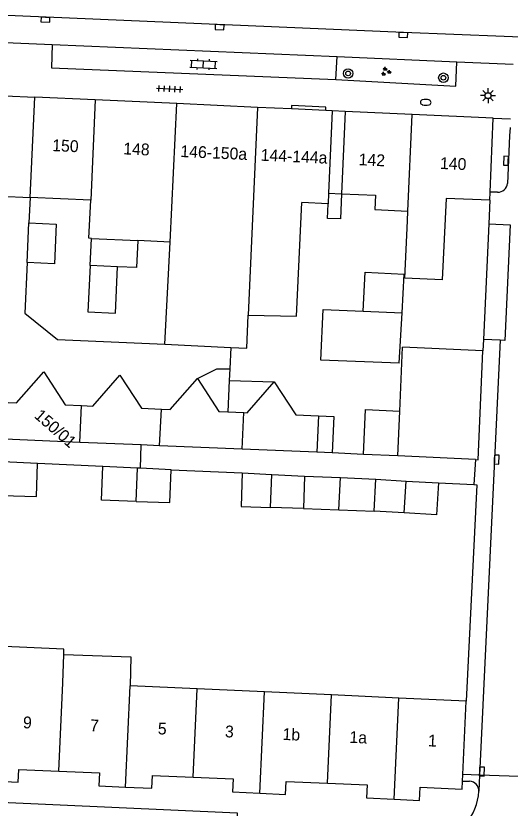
# Model space of a CAD drawing. Extents: x 132994 to 136000, y 393499 to 395512.
# Drawn here: x 133430.1 to 133472, y 395334.7 to 395401.8 of the extents above; entities that cross this region are included whole.
import ezdxf

# ---------------------------------------------------------------- set-up
doc = ezdxf.new("R2010")
doc.units = 0
for name, color, linetype in [('gg-afsc-erfafscheiding', 7, 'Continuous'), ('gg-afsc-hekwerk', 7, 'Continuous'), ('gg-afsc-muur', 7, 'Continuous'), ('gg-anno-huisnummerreeks BGT', 7, 'Continuous'), ('gg-bbg-bijgebouw', 7, 'Continuous'), ('gg-bbg-gedigitaliseerde bebouwing', 7, 'Continuous'), ('gg-bbg-gedigitaliseerde bebouwing onder overbouw', 7, 'Continuous'), ('gg-bbg-gedigitaliseerde bijgebouw', 7, 'Continuous'), ('gg-bbg-gedigitaliseerde overbouw', 7, 'Continuous'), ('gg-bbg-hoofdgebouw', 7, 'Continuous'), ('gg-bbg-luifel en loopbrug', 7, 'Continuous'), ('gg-bbg-pand overbouw', 7, 'Continuous'), ('gg-bbg-tussenscheiding', 7, 'Continuous'), ('gg-knt-verharding', 7, 'Continuous'), ('gg-knt-verharding nz', 7, 'Continuous'), ('gt-grn-weggrens', 7, 'Continuous'), ('gt-symb-boom', 7, 'Continuous'), ('gt-symb-brandkraan', 7, 'Continuous'), ('gt-symb-groenvak', 7, 'Continuous'), ('gt-symb-klinker verharding', 7, 'Continuous'), ('gt-symb-kolk', 7, 'Continuous'), ('gt-symb-lichtmast', 7, 'Continuous'), ('gt-symb-tegel verharding', 7, 'Continuous')]:
    doc.layers.add(name, color=color, linetype=linetype)

# ---------------------------------------------------------------- blocks, each defined once
blk = doc.blocks.new('gt0-BOOM')
at = {"layer": 'gt-symb-boom'}
for radius in [0.4, 0.2]:
    blk.add_circle((0, 0), radius, dxfattribs=at)
blk = doc.blocks.new('gt0-KOLK')
at = {"layer": 'gt-symb-kolk'}
blk.add_lwpolyline([(0, 0), (0.375, 0), (0.375, 0.4), (-0.375, 0.4), (-0.375, 0), (0, 0)], dxfattribs=at)
blk = doc.blocks.new('gt0-KL1')
at = {"layer": 'gt-symb-klinker verharding'}
for p, q in [((-1.15, 0.3), (1.15, 0.3)), ((-1, -0.3), (-1, 0.3)), ((-0.5, 0.3), (-0.5, 0.45)), ((0, -0.3), (0, 0.3)), ((0.5, 0.3), (0.5, 0.45)), ((1, -0.3), (1, 0.3)), ((-1.15, -0.3), (1.15, -0.3)), ((-0.5, -0.45), (-0.5, -0.3)), ((0.5, -0.45), (0.5, -0.3))]:
    blk.add_line(p, q, dxfattribs=at)
blk = doc.blocks.new('gt0-GRVAK')
at = {"layer": 'gt-symb-groenvak'}
for p, q in [((-0.11, 0.189), (-0.228, 0.24)), ((-0.182, 0.153), (0.088, 0.153)), ((-0.091, 0.211), (-0.156, 0.322)), ((-0.047, 0.214), (-0.047, 0.393)), ((-0.004, 0.211), (0.061, 0.322)), ((0.015, 0.189), (0.133, 0.24)), ((0.262, -0.052), (0.197, 0.059)), ((0.305, -0.049), (0.305, 0.13)), ((0.349, -0.052), (0.414, 0.059)), ((-0.245, -0.228), (-0.363, -0.177)), ((-0.318, -0.264), (-0.047, -0.264)), ((-0.226, -0.206), (-0.291, -0.095)), ((-0.183, -0.203), (-0.183, -0.024)), ((-0.139, -0.206), (-0.074, -0.095)), ((-0.12, -0.228), (-0.002, -0.177)), ((0.243, -0.074), (0.125, -0.023)), ((0.17, -0.11), (0.441, -0.11)), ((0.368, -0.074), (0.486, -0.023))]:
    blk.add_line(p, q, dxfattribs=at)
blk = doc.blocks.new('gt0-BR')
at = {"layer": 'gt-symb-brandkraan'}
for centre, radius, start, end in [((-0.244, 0), 0.206, 107.56694, 252.43307), ((0.599, -2.664), 3, 106.89205, 107.56694), ((0, -0.691), 0.938, 73.10799, 106.89205), ((-0.599, -2.664), 3, 72.43309, 73.10799), ((0.244, 0), 0.206, 287.56695, 72.43309), ((0.599, 2.664), 3, 252.43307, 253.10797), ((0, 0.691), 0.938, 253.10797, 286.89206), ((-0.599, 2.664), 3, 286.89206, 287.56695)]:
    blk.add_arc(centre, radius, start, end, dxfattribs=at)
blk = doc.blocks.new('gt0-LMAST')
at = {"layer": 'gt-symb-lichtmast'}
for p, q in [((-0.182, 0.173), (-0.447, 0.438)), ((-0.005, 0.246), (-0.005, 0.621)), ((0.172, 0.173), (0.437, 0.438)), ((-0.255, -0.004), (-0.63, -0.004)), ((-0.182, -0.181), (-0.447, -0.446)), ((-0.005, -0.254), (-0.005, -0.629)), ((0.437, -0.446), (0.172, -0.181)), ((0.245, -0.004), (0.62, -0.004))]:
    blk.add_line(p, q, dxfattribs=at)
blk.add_circle((-0.005, -0.004), 0.25, dxfattribs=at)
blk = doc.blocks.new('gt0-TEG1')
at = {"layer": 'gt-symb-tegel verharding'}
for p, q in [((-1.125, 0), (1.125, 0)), ((-0.9, -0.25), (-0.9, 0.25)), ((-0.45, -0.25), (-0.45, 0.25)), ((0, -0.25), (0, 0.25)), ((0.45, -0.25), (0.45, 0.25)), ((0.9, -0.25), (0.9, 0.25))]:
    blk.add_line(p, q, dxfattribs=at)

msp = doc.modelspace()

# ---------------------------------------------------------------- linework, layer by layer
at = {"layer": 'gg-afsc-erfafscheiding'}
for p, q in [((133431.298, 395386.453), (133431.199, 395384.294)), ((133448.308, 395373.748), (133448.225, 395371.922)), ((133440.658, 395363.503), (133440.711, 395365.48)), ((133437.452, 395363.659), (133431.941, 395363.907)), ((133443.244, 395363.381), (133449.267, 395363.108))]:
    msp.add_line(p, q, dxfattribs=at)
for points in [[(133457.69, 395386.769), (133457.593, 395384.635), (133456.486, 395384.685), (133456.542, 395385.928)], [(133431.044, 395380.941), (133430.846, 395376.637), (133433.619, 395374.425), (133442.721, 395374.006)]]:
    msp.add_lwpolyline(points, dxfattribs=at)
at = {"layer": 'gg-afsc-hekwerk'}
msp.add_line((133469.05, 395364.23), (133468.904, 395362.119), dxfattribs=at)
at = {"layer": 'gg-afsc-muur'}
for p, q in [((133470.25, 395386.22), (133470.157, 395384.212)), ((133470.157, 395384.212), (133469.705, 395374.427)), ((133469.705, 395374.427), (133469.66, 395373.46)), ((133459.554, 395364.68), (133456.904, 395364.803)), ((133465.898, 395362.252), (133468.904, 395362.119))]:
    msp.add_line(p, q, dxfattribs=at)
msp.add_lwpolyline([(133468.904, 395362.119), (133469.15, 395362.108), (133468.25, 395343.77)], dxfattribs=at)
at = {"layer": 'gg-bbg-bijgebouw'}
for p, q in [((133462.619, 395368.352), (133462.853, 395373.759)), ((133469.25, 395364.22), (133469.66, 395373.46)), ((133462.455, 395364.546), (133462.619, 395368.352)), ((133442.27, 395365.415), (133440.711, 395365.48)), ((133449.268, 395365.126), (133442.27, 395365.415)), ((133455.589, 395364.864), (133449.268, 395365.126)), ((133469.05, 395364.23), (133462.455, 395364.546)), ((133469.05, 395364.23), (133469.25, 395364.22)), ((133443.244, 395363.381), (133440.658, 395363.503)), ((133449.267, 395363.108), (133451.777, 395362.982)), ((133451.777, 395362.982), (133454.564, 395362.843)), ((133460.601, 395362.571), (133463.163, 395362.417)), ((133463.163, 395362.417), (133465.898, 395362.252)), ((133465.898, 395362.252), (133465.736, 395359.557))]:
    msp.add_line(p, q, dxfattribs=at)
at = {"layer": 'gg-bbg-gedigitaliseerde bebouwing'}
for p, q in [((133456.583, 395386.819), (133456.542, 395385.928)), ((133436.437, 395386.221), (133431.298, 395386.453)), ((133456.542, 395385.928), (133454.321, 395386.029)), ((133443.173, 395382.663), (133440.425, 395382.807)), ((133442.721, 395374.006), (133443.173, 395382.663)), ((133442.721, 395374.006), (133448.308, 395373.748)), ((133445.46, 395344.795), (133439.766, 395345.051)), ((133451.154, 395344.539), (133445.46, 395344.795)), ((133456.848, 395344.283), (133451.154, 395344.539)), ((133462.542, 395344.027), (133456.848, 395344.283)), ((133468.25, 395343.77), (133462.542, 395344.027))]:
    msp.add_line(p, q, dxfattribs=at)
for points in [[(133436.491, 395382.988), (133436.291, 395382.997), (133436.437, 395386.221)], [(133457.69, 395386.769), (133460.579, 395386.638), (133460.523, 395385.424), (133463.303, 395385.298)], [(133466.542, 395386.368), (133466.225, 395379.471), (133463.041, 395379.619)], [(133449.783, 395376.491), (133453.879, 395376.397), (133454.321, 395386.029)], [(133463.041, 395379.619), (133463.265, 395384.478), (133463.303, 395385.298)], [(133448.308, 395373.748), (133449.654, 395373.686), (133449.783, 395376.491)], [(133434.153, 395347.71), (133434.169, 395348.174), (133428.475, 395348.407)], [(133434.153, 395347.71), (133439.849, 395347.518), (133439.766, 395345.051)]]:
    msp.add_lwpolyline(points, dxfattribs=at)
at = {"layer": 'gg-bbg-gedigitaliseerde bebouwing onder overbouw'}
for p, q in [((133431.298, 395386.453), (133431.69, 395394.96)), ((133456.9, 395393.798), (133456.583, 395386.819)), ((133458.007, 395393.747), (133457.69, 395386.769))]:
    msp.add_line(p, q, dxfattribs=at)
at = {"layer": 'gg-bbg-gedigitaliseerde bijgebouw'}
for p, q in [((133431.044, 395380.941), (133431.199, 395384.294)), ((133436.385, 395380.69), (133436.491, 395382.988)), ((133438.714, 395380.582), (133436.385, 395380.69)), ((133459.532, 395376.813), (133462.813, 395376.664)), ((133462.584, 395372.418), (133462.813, 395376.664)), ((133469.66, 395373.46), (133462.853, 395373.759)), ((133448.059, 395368.275), (133449.408, 395368.216)), ((133455.723, 395367.943), (133455.589, 395364.864)), ((133435.508, 395365.686), (133427.843, 395366.018)), ((133440.711, 395365.48), (133435.508, 395365.686)), ((133431.941, 395363.907), (133429.002, 395364.039)), ((133440.39, 395363.52), (133437.452, 395363.659)), ((133440.658, 395363.503), (133440.39, 395363.52)), ((133454.564, 395362.843), (133454.471, 395360.088)), ((133460.462, 395359.874), (133460.601, 395362.571)), ((133454.471, 395360.088), (133451.682, 395360.182)), ((133462.993, 395359.722), (133460.462, 395359.874)), ((133465.736, 395359.557), (133462.993, 395359.722))]:
    msp.add_line(p, q, dxfattribs=at)
for points in [[(133431.199, 395384.294), (133433.524, 395384.187), (133433.369, 395380.834), (133431.044, 395380.941)], [(133440.425, 395382.807), (133440.319, 395380.508), (133438.714, 395380.582)], [(133462.584, 395372.418), (133455.94, 395372.672), (133456.135, 395376.968), (133459.532, 395376.813)], [(133427.987, 395369.145), (133430.158, 395369.051), (133432.457, 395371.676), (133434.272, 395368.872), (133435.649, 395368.813)], [(133435.649, 395368.813), (133436.614, 395368.771), (133438.913, 395371.396), (133440.728, 395368.593), (133442.433, 395368.519)], [(133442.433, 395368.519), (133443.179, 395368.487), (133445.477, 395371.112)], [(133445.477, 395371.112), (133447.293, 395368.308), (133448.059, 395368.275)], [(133449.408, 395368.216), (133449.688, 395368.205), (133451.987, 395370.83)], [(133451.987, 395370.83), (133453.802, 395368.026), (133455.723, 395367.943)], [(133428.906, 395361.205), (133431.846, 395361.105), (133431.941, 395363.907)], [(133440.294, 395360.693), (133437.355, 395360.793), (133437.452, 395363.659)], [(133440.294, 395360.693), (133443.15, 395360.597), (133443.244, 395363.381)], [(133449.267, 395363.108), (133449.172, 395360.266), (133451.682, 395360.182)]]:
    msp.add_lwpolyline(points, dxfattribs=at)
at = {"layer": 'gg-bbg-gedigitaliseerde overbouw'}
for p, q in [((133456.583, 395386.819), (133457.69, 395386.769)), ((133428.788, 395386.573), (133431.298, 395386.453))]:
    msp.add_line(p, q, dxfattribs=at)
at = {"layer": 'gg-bbg-hoofdgebouw'}
for p, q in [((133436.821, 395394.724), (133431.69, 395394.96)), ((133443.73, 395394.405), (133436.821, 395394.724)), ((133450.582, 395394.09), (133443.73, 395394.405)), ((133453.448, 395393.958), (133450.582, 395394.09)), ((133456.355, 395393.823), (133453.448, 395393.958)), ((133456.9, 395393.798), (133456.355, 395393.823)), ((133463.68, 395393.486), (133458.007, 395393.747)), ((133470.54, 395393.17), (133463.68, 395393.486)), ((133470.278, 395386.89), (133470.54, 395393.17)), ((133470.25, 395386.22), (133470.278, 395386.89)), ((133470.25, 395386.22), (133466.542, 395386.368)), ((133467.959, 395337.539), (133468.25, 395343.77)), ((133467.933, 395336.99), (133467.959, 395337.539))]:
    msp.add_line(p, q, dxfattribs=at)
for points in [[(133427.993, 395336.992), (133430.29, 395336.89), (133430.34, 395337.98), (133433.736, 395337.831)], [(133433.736, 395337.831), (133437.17, 395337.68), (133437.12, 395336.58), (133439.381, 395336.479)], [(133439.381, 395336.479), (133441.61, 395336.38), (133441.66, 395337.47), (133445.124, 395337.318)], [(133445.124, 395337.318), (133448.5, 395337.17), (133448.45, 395336.07), (133450.769, 395335.962)], [(133450.769, 395335.962), (133452.95, 395335.86), (133453, 395336.96), (133456.512, 395336.806)], [(133456.512, 395336.806), (133459.85, 395336.66), (133459.79, 395335.56), (133462.157, 395335.444)], [(133462.157, 395335.444), (133464.29, 395335.34), (133464.34, 395336.46), (133467.9, 395336.29), (133467.933, 395336.99)]]:
    msp.add_lwpolyline(points, dxfattribs=at)
at = {"layer": 'gg-bbg-luifel en loopbrug'}
for p, q in [((133462.813, 395376.664), (133462.991, 395379.957)), ((133448.225, 395371.922), (133448.18, 395370.933)), ((133448.18, 395370.933), (133448.059, 395368.275)), ((133448.18, 395370.933), (133451.987, 395370.83)), ((133456.904, 395364.803), (133455.589, 395364.864)), ((133462.455, 395364.546), (133459.554, 395364.68)), ((133454.564, 395362.843), (133457.592, 395362.707)), ((133457.467, 395359.981), (133457.592, 395362.707)), ((133457.592, 395362.707), (133460.601, 395362.571)), ((133454.471, 395360.088), (133457.467, 395359.981)), ((133457.467, 395359.981), (133460.462, 395359.874))]:
    msp.add_line(p, q, dxfattribs=at)
for points in [[(133436.385, 395380.69), (133436.207, 395376.758), (133438.537, 395376.652), (133438.714, 395380.582)], [(133459.532, 395376.813), (133459.684, 395380.11), (133462.991, 395379.957)], [(133445.477, 395371.112), (133447.127, 395371.925), (133448.225, 395371.922)], [(133459.554, 395364.68), (133459.729, 395368.485), (133462.619, 395368.352)], [(133455.723, 395367.943), (133457.045, 395367.882), (133456.904, 395364.803)]]:
    msp.add_lwpolyline(points, dxfattribs=at)
at = {"layer": 'gg-bbg-pand overbouw'}
for p, q in [((133429.18, 395395.08), (133431.69, 395394.96)), ((133458.007, 395393.747), (133456.9, 395393.798))]:
    msp.add_line(p, q, dxfattribs=at)
at = {"layer": 'gg-bbg-tussenscheiding'}
for p, q in [((133436.821, 395394.724), (133436.437, 395386.221)), ((133443.173, 395382.663), (133443.73, 395394.405)), ((133450.582, 395394.09), (133449.783, 395376.491)), ((133463.303, 395385.298), (133463.68, 395393.486)), ((133436.491, 395382.988), (133440.425, 395382.807)), ((133435.508, 395365.686), (133435.649, 395368.813)), ((133442.27, 395365.415), (133442.433, 395368.519)), ((133449.268, 395365.126), (133449.408, 395368.216)), ((133440.294, 395360.693), (133440.39, 395363.52)), ((133451.682, 395360.182), (133451.777, 395362.982)), ((133462.993, 395359.722), (133463.163, 395362.417)), ((133434.072, 395345.307), (133434.153, 395347.71)), ((133433.736, 395337.831), (133434.072, 395345.307)), ((133439.381, 395336.479), (133439.766, 395345.051)), ((133445.124, 395337.318), (133445.46, 395344.795)), ((133450.769, 395335.962), (133451.154, 395344.539)), ((133456.512, 395336.806), (133456.848, 395344.283)), ((133462.157, 395335.444), (133462.542, 395344.027))]:
    msp.add_line(p, q, dxfattribs=at)
at = {"layer": 'gg-knt-verharding'}
for p, q in [((133427.886, 395399.652), (133433.173, 395399.411)), ((133433.173, 395399.411), (133457.308, 395398.396)), ((133457.192, 395396.44), (133457.308, 395398.396)), ((133457.308, 395398.396), (133467.461, 395397.96)), ((133467.461, 395397.96), (133472.222, 395397.757)), ((133471.977, 395392.386), (133471.923, 395391.671)), ((133471.923, 395391.671), (133471.738, 395387.649)), ((133470.91, 395386.899), (133470.278, 395386.89)), ((133469.384, 395337.492), (133467.959, 395337.539)), ((133473.559, 395337.354), (133469.384, 395337.492)), ((133467.933, 395336.99), (133468.54, 395336.99))]:
    msp.add_line(p, q, dxfattribs=at)
for points in [[(133433.173, 395399.411), (133433.109, 395397.442), (133457.192, 395396.44)], [(133457.192, 395396.44), (133467.363, 395395.889), (133467.461, 395397.96)], [(133456.355, 395393.823), (133456.368, 395394.113), (133453.461, 395394.247), (133453.448, 395393.958)], [(133413.122, 395334.083), (133413.195, 395335.893), (133448.841, 395334.283), (133448.757, 395332.453)]]:
    msp.add_lwpolyline(points, dxfattribs=at)
for centre, radius, start, end in [((133470.934, 395387.704), 0.806, 268.26546, 356.07492), ((133468.476, 395336.149), 0.843, 357.80879, 85.67789), ((133464.704, 395336.369), 4.622, 282.02948, 356.87855)]:
    msp.add_arc(centre, radius, start, end, dxfattribs=at)
at = {"layer": 'gg-knt-verharding nz'}
for q in [(133469.384, 395337.492), (133469.705, 395374.427)]:
    msp.add_line((133471.114, 395374.362), q, dxfattribs=at)
for points in [[(133522.413, 395397.967), (133521.053, 395398.035), (133506.877, 395398.605), (133475.73, 395399.919), (133462.927, 395400.426), (133417.504, 395402.377), (133387.341, 395403.649), (133356.692, 395404.903)], [(133470.157, 395384.212), (133471.969, 395384.128), (133471.525, 395374.343), (133471.114, 395374.362)]]:
    msp.add_lwpolyline(points, dxfattribs=at)
at = {"layer": 'gt-grn-weggrens'}
for p, q in [((133470.54, 395393.17), (133472.01, 395393.109)), ((133469.384, 395337.492), (133469.319, 395336.117))]:
    msp.add_line(p, q, dxfattribs=at)

# ---------------------------------------------------------------- block references
at = {"layer": 'gt-symb-boom'}
for p in [(133458.248, 395396.965), (133466.317, 395396.605)]:
    msp.add_blockref('gt0-BOOM', p, dxfattribs=at)
at = {"layer": 'gt-symb-brandkraan', "rotation": -0.9739344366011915}
msp.add_blockref('gt0-BR', (133464.823, 395394.516), dxfattribs=at)
at = {"layer": 'gt-symb-groenvak'}
msp.add_blockref('gt0-GRVAK', (133461.435, 395397.123), dxfattribs=at)
at = {"layer": 'gt-symb-klinker verharding', "rotation": -2.579147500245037}
msp.add_blockref('gt0-KL1', (133445.989, 395397.741), dxfattribs=at)
at = {"layer": 'gt-symb-kolk'}
for p, rotation in [((133432.604, 395401.72), 177.5353366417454), ((133447.366, 395401.089), 177.53533664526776), ((133462.927, 395400.426), 177.53533664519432), ((133471.819, 395389.561), 87.2491652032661), ((133470.628, 395364.25), -93.21162577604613), ((133469.375, 395337.803), -91.94925412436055)]:
    msp.add_blockref('gt0-KOLK', p, dxfattribs=dict(at, rotation=rotation))
at = {"layer": 'gt-symb-lichtmast'}
msp.add_blockref('gt0-LMAST', (133470.105, 395395.089), dxfattribs=at)
at = {"layer": 'gt-symb-tegel verharding', "rotation": -2.6363819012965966}
msp.add_blockref('gt0-TEG1', (133443.125, 395395.654), dxfattribs=at)

# ---------------------------------------------------------------- texts
at = {"layer": 'gg-anno-huisnummerreeks BGT'}
for s, rotation, p in [('150', 357.4, (133433.161, 395390.388)), ('148', 357.4, (133439.18, 395390.11)), ('146-150a', 357.4, (133444.022, 395389.886)), ('144-144a', 357.4, (133450.824, 395389.572)), ('142', 357.4, (133459.126, 395389.191)), ('140', 357.4, (133466.015, 395388.874)), ('150/01', 318.8, (133431.587, 395367.854)), ('9', 357.5, (133430.682, 395341.468)), ('7', 357.5, (133436.368, 395341.218)), ('5', 357.5, (133442.107, 395340.953)), ('3', 357.5, (133447.796, 395340.704)), ('1b', 357.5, (133452.674, 395340.477)), ('1a', 357.5, (133458.342, 395340.229)), ('1', 357.2, (133464.998, 395339.933))]:
    msp.add_text(s, height=1, rotation=rotation, dxfattribs=at).set_placement(p)

doc.saveas('drawing.dxf')
